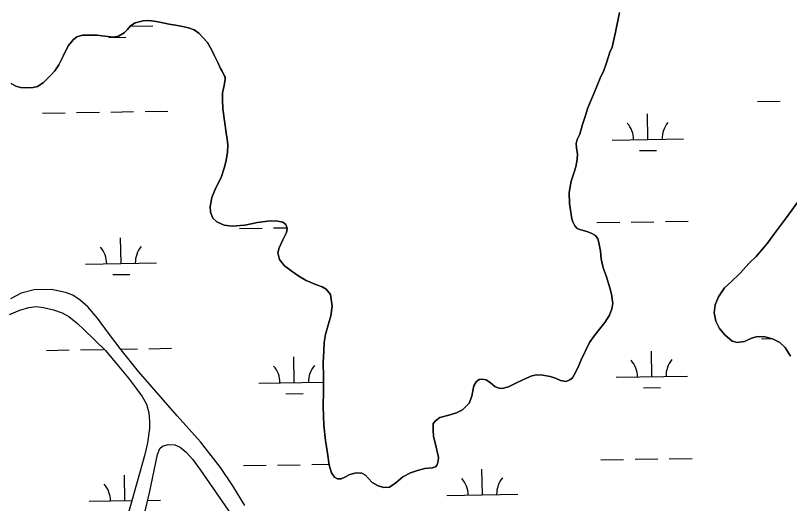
# Model space of a CAD drawing. Extents: x 3855477 to 3893699, y 299188 to 325115.
# Drawn here: x 3868633 to 3869719, y 318332 to 319017 of the extents above; entities that cross this region are included whole.
import ezdxf

# ---------------------------------------------------------------- set-up
doc = ezdxf.new("R2010")
doc.units = 0
doc.layers.add('V-TOPO-SHOR', color=7, linetype='Continuous')
doc.layers.add('V-WETL-SWMP', color=7, linetype='Continuous')

msp = doc.modelspace()

# ---------------------------------------------------------------- linework, layer by layer
at = {"layer": 'V-TOPO-SHOR'}
for points in [[(3869480.8, 319020.9), (3869475.3, 318993.5), (3869470.4, 318972.4), (3869467.3, 318965.6), (3869462.8, 318952.1), (3869458.6, 318939.7), (3869453.6, 318929), (3869445.1, 318908.3), (3869436.3, 318887.2), (3869432.9, 318876.4), (3869428.7, 318864.1), (3869424.9, 318850.6)], [(3868929.3, 318849.2), (3868924.1, 318885.9), (3868923.5, 318898.5), (3868923.4, 318908.4), (3868924.9, 318914.7), (3868926, 318918.7), (3868927.1, 318927.4), (3868927, 318930.5), (3868926.2, 318931.7), (3868923, 318938.8), (3868920.9, 318942.7), (3868917.3, 318950.2), (3868911.6, 318961.2), (3868908.8, 318967.4), (3868902.3, 318978.8), (3868895.8, 318986.2), (3868890.2, 318992.1), (3868883.5, 318996.7), (3868875.9, 318999.4), (3868867.2, 319001.6), (3868857.7, 319003.1), (3868848.6, 319004.5), (3868839.9, 319006.4), (3868830.3, 319008.6), (3868820.1, 319009.7), (3868812.2, 319009.2), (3868800.7, 319006.7), (3868794.1, 319002.2), (3868790.2, 318997.4), (3868785.5, 318992.6), (3868777.3, 318987.8), (3868770.6, 318986.5), (3868762.3, 318987.6), (3868754, 318988.2), (3868747.6, 318989.3), (3868740.9, 318989.2), (3868727.1, 318989.1), (3868719.2, 318987), (3868713.7, 318982.5), (3868707.5, 318974.6), (3868703.7, 318967.8), (3868699.8, 318959.8), (3868693.7, 318947.9), (3868687.9, 318939.1), (3868682.4, 318933.1), (3868671.9, 318922.3), (3868663.7, 318917.1), (3868657.8, 318915.8), (3868646.7, 318915.6), (3868640, 318915.9), (3868633.2, 318917.8), (3868626.9, 318921.3)], [(3869065.1, 318510.4), (3869065, 318530.3), (3869065.9, 318546.3), (3869066.1, 318558.5), (3869068, 318569.4), (3869072.4, 318584.5), (3869075.7, 318595.6), (3869077.6, 318609.3), (3869074.9, 318625.5), (3869069, 318633.2), (3869063.5, 318636.2), (3869055.5, 318639.2), (3869040.9, 318645.3), (3869030.6, 318651.2), (3869021.2, 318657.7), (3869010.5, 318665.8), (3869003.6, 318674.7), (3869001.2, 318683.8), (3869003.2, 318691), (3869008.3, 318702.1), (3869013.3, 318712.3), (3869014.1, 318717.5), (3869013.9, 318719.8), (3869012.2, 318723.8), (3869008.1, 318726.9), (3869001.2, 318728.5), (3868990.5, 318728.8), (3868972.8, 318726.4), (3868954.6, 318722.7), (3868937, 318721.5), (3868925.6, 318722.6), (3868915.4, 318727.6), (3868909.9, 318732.7), (3868906.7, 318740.9), (3868906.4, 318748.7), (3868908.6, 318761.4), (3868914.3, 318775.1), (3868921.5, 318789.8), (3868925.7, 318802.6), (3868928.7, 318813.6), (3868930.4, 318825.1), (3868930.9, 318835.6), (3868930, 318844), (3868929.3, 318849.2)], [(3869424.9, 318850.6), (3869421.3, 318843.1), (3869420, 318837.5), (3869420.5, 318830.7), (3869421.6, 318823), (3869421.3, 318814.9), (3869419.4, 318804.8), (3869416.8, 318795.9), (3869413.1, 318784.6), (3869410.1, 318768.7), (3869410.8, 318753.4), (3869414.1, 318731.7), (3869415.1, 318727.3), (3869418, 318721.7), (3869421.2, 318718.3), (3869426.4, 318716.4), (3869434.7, 318713.9), (3869440.8, 318711.7), (3869446.9, 318708.1), (3869450.3, 318703.5), (3869452, 318698.6), (3869453.9, 318686.2), (3869455.1, 318675.7), (3869457.7, 318662.8), (3869462, 318651.8), (3869467.4, 318635.1), (3869469.5, 318625.9), (3869471.6, 318613.1), (3869470.1, 318605.7), (3869466.8, 318596.8), (3869460.1, 318586.3), (3869452.7, 318576.9), (3869445.6, 318568.1), (3869438.5, 318558.1), (3869426.9, 318534.1), (3869422.2, 318522.9), (3869417.2, 318512.9), (3869414.7, 318508.5), (3869411.3, 318505.7), (3869406.1, 318503.8), (3869398.2, 318504.8), (3869390.9, 318508.3), (3869383.5, 318510.4), (3869373.2, 318512.6), (3869364.3, 318512.9), (3869357.5, 318511.4), (3869346, 318506.6), (3869334.3, 318500.7), (3869324.9, 318496.1), (3869316.3, 318493.6), (3869311.6, 318494.2), (3869305.7, 318496.5), (3869299.8, 318501.5), (3869293.8, 318505.8), (3869288.3, 318506.9), (3869283.9, 318506.3), (3869279.4, 318503.2), (3869276.4, 318497.4), (3869274.8, 318490.3), (3869273.6, 318483.2), (3869269.7, 318473.3), (3869260.2, 318463.9), (3869251.8, 318459.5), (3869241, 318456.5), (3869228.6, 318453), (3869222.4, 318448.6), (3869219.3, 318444.6), (3869219, 318434.7), (3869219.8, 318426.6), (3869222.7, 318415.8), (3869226.5, 318397.1), (3869226.4, 318392.3), (3869225, 318386.8), (3869222.7, 318383.9), (3869218.2, 318382.3), (3869207.5, 318381.6), (3869197.2, 318378.8), (3869187.5, 318375.4), (3869176.8, 318369.7), (3869167, 318361.5), (3869157.8, 318355.2), (3869149.8, 318355.1), (3869142.2, 318357.3), (3869133.4, 318362), (3869128.5, 318367.7), (3869124.4, 318372.1), (3869118.9, 318375.1), (3869111.3, 318375.3), (3869102.3, 318373.1), (3869095.3, 318369.5), (3869090, 318367.2), (3869084.9, 318367.1), (3869080.6, 318369.3), (3869076.4, 318375.6), (3869073.3, 318386.2), (3869070.8, 318403.1), (3869067.9, 318421), (3869065.6, 318442.5), (3869064.6, 318467.9), (3869065.2, 318490.5), (3869065.1, 318510.4)], [(3869720.7, 318539.3), (3869713.3, 318551.1), (3869705.9, 318558.1), (3869695.8, 318563.3), (3869684.8, 318566.3), (3869674.6, 318566.6), (3869666, 318564.5), (3869656.4, 318559.9), (3869646, 318558.1), (3869638.8, 318560.1), (3869628.8, 318569.1), (3869621.2, 318577.8), (3869615.8, 318588.1), (3869613.6, 318599.8), (3869615.3, 318611), (3869619.9, 318622.3), (3869628.3, 318635), (3869638.2, 318643.8), (3869649.9, 318655.1), (3869663, 318669.7), (3869672.7, 318678.9), (3869688.4, 318697.4), (3869698.5, 318711), (3869715.3, 318733.7), (3869732.7, 318757.4)], [(3868954.8, 318329.8), (3868938, 318357.2), (3868920.7, 318383), (3868892.6, 318418.9), (3868859.7, 318455.4), (3868805.4, 318517.7), (3868781.2, 318547.9), (3868763.5, 318571.2), (3868747.8, 318592.6), (3868734.4, 318608.4), (3868723.9, 318617.8), (3868713.4, 318624.8), (3868703.2, 318628.4), (3868683.5, 318632.4), (3868659.2, 318632.2), (3868640.7, 318627.4), (3868625.9, 318619.6)], [(3868624.3, 318597.7), (3868638.9, 318603.5), (3868651.5, 318607.5), (3868662.2, 318608.6), (3868672.1, 318607.2), (3868686.3, 318603.9), (3868698.3, 318599.7), (3868707.7, 318594.8), (3868719.9, 318584.7), (3868728.9, 318576.3), (3868759.2, 318547.1), (3868777.7, 318525.1), (3868791.7, 318508.3), (3868802.8, 318493.3), (3868810.5, 318482.6), (3868816.9, 318471.6), (3868820, 318459.4), (3868821, 318447.5), (3868821.1, 318437.6), (3868818, 318417.7), (3868814.3, 318401), (3868790.1, 318314.9)], [(3868782.8, 318187.3), (3868821.2, 318347.5), (3868832.4, 318401.1), (3868835.3, 318409.4), (3868839.4, 318413.1), (3868847.4, 318415.3), (3868856.5, 318414.7), (3868863.9, 318411.6), (3868872.4, 318404.7), (3868881.5, 318394.6), (3868892.7, 318379.3), (3868935.6, 318317.1)]]:
    msp.add_lwpolyline(points, dxfattribs=at)
at = {"layer": 'V-WETL-SWMP'}
for p, q in [((3868793.9, 319002), (3868825.6, 319002.5)), ((3868763.9, 318986), (3868787.9, 318986.4)), ((3869674.4, 318896.2), (3869706.4, 318896.7)), ((3868670.8, 318879.9), (3868702.7, 318880.4)), ((3868718.7, 318880.7), (3868750.7, 318881.2)), ((3868766.7, 318881.4), (3868798.7, 318882)), ((3868814.7, 318882.2), (3868846.7, 318882.7)), ((3869520.7, 318843), (3869520.1, 318879)), ((3869470.7, 318842.2), (3869570.7, 318843.8)), ((3869508.9, 318827.3), (3869532.9, 318827.7)), ((3869449.2, 318726.4), (3869481.2, 318726.9)), ((3869497.2, 318727.1), (3869529.2, 318727.7)), ((3869545.2, 318727.9), (3869577.2, 318728.4)), ((3868947.3, 318718.2), (3868979.3, 318718.7)), ((3868995.3, 318719), (3869013.9, 318719.3)), ((3868781, 318669), (3868780.5, 318705)), ((3868731.1, 318668.2), (3868831, 318669.9)), ((3868769.3, 318653.4), (3868793.3, 318653.8)), ((3869679.9, 318563.6), (3869693.9, 318563.8)), ((3868676.2, 318547.2), (3868708.2, 318547.8)), ((3868724.2, 318548), (3868756.2, 318548.5)), ((3868780.4, 318548.9), (3868804.2, 318549.3)), ((3868820.2, 318549.6), (3868852.1, 318550.1)), ((3869024.3, 318502.2), (3869023.7, 318538.2)), ((3869526.1, 318510.3), (3869525.5, 318546.3)), ((3869476.1, 318509.5), (3869576.1, 318511.2)), ((3868974.3, 318501.4), (3869065.1, 318502.8)), ((3869514.4, 318494.7), (3869538.4, 318495.1)), ((3869012.5, 318486.5), (3869036.5, 318486.9)), ((3869502.6, 318394.5), (3869534.6, 318395)), ((3869550.6, 318395.3), (3869582.6, 318395.8)), ((3868952.8, 318385.6), (3868984.7, 318386.1)), ((3869000.7, 318386.3), (3869032.7, 318386.9)), ((3869048.7, 318387.1), (3869073.1, 318387.5)), ((3869454.6, 318393.7), (3869486.6, 318394.3)), ((3869288.3, 318344.6), (3869287.7, 318380.6)), ((3868786.5, 318336.4), (3868785.9, 318372.4)), ((3869238.3, 318343.8), (3869338.3, 318345.4)), ((3868736.5, 318335.6), (3868796.2, 318336.6)), ((3868818.7, 318336.9), (3868836.5, 318337.2))]:
    msp.add_line(p, q, dxfattribs=at)
for points in [[(3869102.3, 318373.1), (3869111.3, 318375.3), (3869118.9, 318375.1), (3869124.4, 318372.1), (3869128.5, 318367.7), (3869133.4, 318362), (3869142.2, 318357.3), (3869149.8, 318355.1), (3869157.8, 318355.2), (3869167, 318361.5), (3869176.8, 318369.7), (3869187.5, 318375.4), (3869197.2, 318378.8), (3869207.5, 318381.6), (3869218.2, 318382.3), (3869222.7, 318383.9), (3869225, 318386.8), (3869226.4, 318392.3), (3869226.5, 318397.1), (3869222.7, 318415.8), (3869219.8, 318426.6), (3869219, 318434.7), (3869219.3, 318444.6), (3869222.4, 318448.6), (3869228.6, 318453), (3869241, 318456.5), (3869251.8, 318459.5), (3869260.2, 318463.9), (3869269.7, 318473.3), (3869273.6, 318483.2), (3869274.8, 318490.3), (3869276.4, 318497.4), (3869279.4, 318503.2), (3869283.9, 318506.3), (3869288.3, 318506.9), (3869293.8, 318505.8), (3869299.8, 318501.5), (3869305.7, 318496.5), (3869311.6, 318494.2), (3869316.3, 318493.6), (3869324.9, 318496.1), (3869334.3, 318500.7), (3869346, 318506.6), (3869357.5, 318511.4), (3869364.3, 318512.9), (3869373.2, 318512.6), (3869383.5, 318510.4), (3869390.9, 318508.3), (3869398.2, 318504.8), (3869406.1, 318503.8), (3869411.3, 318505.7), (3869414.7, 318508.5), (3869417.2, 318512.9), (3869422.2, 318522.9), (3869426.9, 318534.1), (3869438.5, 318558.1), (3869445.6, 318568.1), (3869452.7, 318576.9), (3869460.1, 318586.3), (3869466.8, 318596.8), (3869470.1, 318605.7), (3869471.6, 318613.1), (3869469.5, 318625.9), (3869467.4, 318635.1), (3869462, 318651.8), (3869457.7, 318662.8), (3869455.1, 318675.7), (3869453.9, 318686.2), (3869452, 318698.6), (3869450.3, 318703.5), (3869446.9, 318708.1), (3869440.8, 318711.7), (3869434.7, 318713.9), (3869426.4, 318716.4), (3869421.2, 318718.3), (3869418, 318721.7), (3869415.1, 318727.3), (3869414.1, 318731.7), (3869410.8, 318753.4), (3869410.1, 318768.7), (3869413.1, 318784.6), (3869416.8, 318795.9), (3869419.4, 318804.8), (3869421.3, 318814.9), (3869421.6, 318823), (3869420.5, 318830.7), (3869420, 318837.5), (3869421.3, 318843.1), (3869424.9, 318850.6), (3869428.7, 318864.1), (3869432.9, 318876.4), (3869436.3, 318887.2), (3869445.1, 318908.3), (3869453.6, 318929), (3869458.6, 318939.7), (3869462.8, 318952.1), (3869467.3, 318965.6), (3869470.4, 318972.4), (3869475.3, 318993.5), (3869480.8, 319020.9)], [(3868671.9, 318922.3), (3868682.4, 318933.1), (3868687.9, 318939.1), (3868693.7, 318947.9), (3868699.8, 318959.8), (3868703.7, 318967.8), (3868707.5, 318974.6), (3868713.7, 318982.5), (3868719.2, 318987), (3868727.1, 318989.1), (3868740.9, 318989.2), (3868747.6, 318989.3), (3868754, 318988.2), (3868762.3, 318987.6), (3868770.6, 318986.5), (3868777.3, 318987.8), (3868785.5, 318992.6), (3868790.2, 318997.4), (3868794.1, 319002.2), (3868800.7, 319006.7), (3868812.2, 319009.2), (3868820.1, 319009.7), (3868830.3, 319008.6), (3868839.9, 319006.4), (3868848.6, 319004.5), (3868857.7, 319003.1), (3868867.2, 319001.6), (3868875.9, 318999.4), (3868883.5, 318996.7), (3868890.2, 318992.1), (3868895.8, 318986.2), (3868902.3, 318978.8), (3868908.8, 318967.4), (3868911.6, 318961.2), (3868917.3, 318950.2), (3868920.9, 318942.7), (3868923, 318938.8), (3868926.2, 318931.7), (3868927, 318930.5), (3868927.1, 318927.4), (3868926, 318918.7), (3868924.9, 318914.7), (3868923.4, 318908.4), (3868923.5, 318898.5), (3868924.1, 318885.9), (3868929.3, 318849.2), (3868930, 318844), (3868930.9, 318835.6), (3868930.4, 318825.1), (3868928.7, 318813.6), (3868925.7, 318802.6), (3868921.5, 318789.8), (3868914.3, 318775.1), (3868908.6, 318761.4), (3868906.4, 318748.7), (3868906.7, 318740.9), (3868909.9, 318732.7), (3868915.4, 318727.6), (3868925.6, 318722.6), (3868937, 318721.5), (3868954.6, 318722.7), (3868972.8, 318726.4), (3868990.5, 318728.8), (3869001.2, 318728.5), (3869008.1, 318726.9), (3869012.2, 318723.8), (3869013.9, 318719.8), (3869014.1, 318717.5), (3869013.3, 318712.3), (3869008.3, 318702.1), (3869003.2, 318691), (3869001.2, 318683.8), (3869003.6, 318674.7), (3869010.5, 318665.8), (3869021.2, 318657.7), (3869030.6, 318651.2), (3869040.9, 318645.3), (3869055.5, 318639.2), (3869063.5, 318636.2), (3869069, 318633.2), (3869074.9, 318625.5), (3869077.6, 318609.3), (3869075.7, 318595.6), (3869072.4, 318584.5), (3869068, 318569.4), (3869066.1, 318558.5), (3869065.9, 318546.3), (3869065, 318530.3), (3869065.1, 318510.4), (3869065.2, 318490.5), (3869064.6, 318467.9), (3869065.6, 318442.5), (3869067.9, 318421), (3869070.8, 318403.1), (3869073.3, 318386.2), (3869076.4, 318375.6), (3869080.6, 318369.3), (3869084.9, 318367.1), (3869090, 318367.2), (3869095.3, 318369.5), (3869102.3, 318373.1)], [(3868626.9, 318921.3), (3868633.2, 318917.8), (3868640, 318915.9), (3868646.7, 318915.6), (3868657.8, 318915.8), (3868663.7, 318917.1), (3868671.9, 318922.3)], [(3869732.7, 318757.4), (3869715.3, 318733.7), (3869698.5, 318711), (3869688.4, 318697.4), (3869672.7, 318678.9), (3869663, 318669.7), (3869649.9, 318655.1), (3869638.2, 318643.8), (3869628.3, 318635), (3869619.9, 318622.3), (3869615.3, 318611), (3869613.6, 318599.8), (3869615.8, 318588.1), (3869621.2, 318577.8), (3869628.8, 318569.1), (3869638.8, 318560.1), (3869646, 318558.1), (3869656.4, 318559.9), (3869666, 318564.5), (3869674.6, 318566.6), (3869684.8, 318566.3), (3869695.8, 318563.3), (3869705.9, 318558.1), (3869713.3, 318551.1), (3869720.7, 318539.3)], [(3868954.8, 318329.8), (3868938, 318357.2), (3868920.7, 318383), (3868892.6, 318418.9), (3868859.7, 318455.4), (3868805.4, 318517.7), (3868781.2, 318547.9), (3868763.5, 318571.2), (3868747.8, 318592.6), (3868734.4, 318608.4), (3868723.9, 318617.8), (3868713.4, 318624.8), (3868703.2, 318628.4), (3868683.5, 318632.4), (3868659.2, 318632.2), (3868640.7, 318627.4), (3868625.9, 318619.6)], [(3868624.3, 318597.7), (3868638.9, 318603.5), (3868651.5, 318607.5), (3868662.2, 318608.6), (3868672.1, 318607.2), (3868686.3, 318603.9), (3868698.3, 318599.7), (3868707.7, 318594.8), (3868719.9, 318584.7), (3868728.9, 318576.3), (3868759.2, 318547.1), (3868777.7, 318525.1), (3868791.7, 318508.3), (3868802.8, 318493.3), (3868810.5, 318482.6), (3868816.9, 318471.6), (3868820, 318459.4), (3868821, 318447.5), (3868821.1, 318437.6), (3868818, 318417.7), (3868814.3, 318401), (3868790.1, 318314.9)], [(3868782.8, 318187.3), (3868821.2, 318347.5), (3868832.4, 318401.1), (3868835.3, 318409.4), (3868839.4, 318413.1), (3868847.4, 318415.3), (3868856.5, 318414.7), (3868863.9, 318411.6), (3868872.4, 318404.7), (3868881.5, 318394.6), (3868892.7, 318379.3), (3868935.6, 318317.1)]]:
    msp.add_lwpolyline(points, dxfattribs=at)
for centre, start, end in [((3868830.9, 319003), 179.6867, 181.7052), ((3869465.4, 318842.5), 0.1615, 41.7052), ((3869575.9, 318844.3), 140.1615, 181.7052), ((3868725.8, 318668.6), 0.1615, 41.7052), ((3868836.3, 318670.4), 140.1615, 181.7052), ((3868969, 318501.7), 0.1615, 41.7052), ((3869079.5, 318503.5), 140.1615, 181.7052), ((3869470.9, 318509.9), 0.1615, 41.7052), ((3869581.3, 318511.7), 140.1615, 181.7052), ((3869233.1, 318344.2), 0.1615, 41.7052), ((3869343.5, 318346), 140.1615, 181.7052), ((3868731.2, 318336), 0.1615, 41.7052)]:
    msp.add_arc(centre, 35.2, start, end, dxfattribs=at)

doc.saveas('drawing.dxf')
